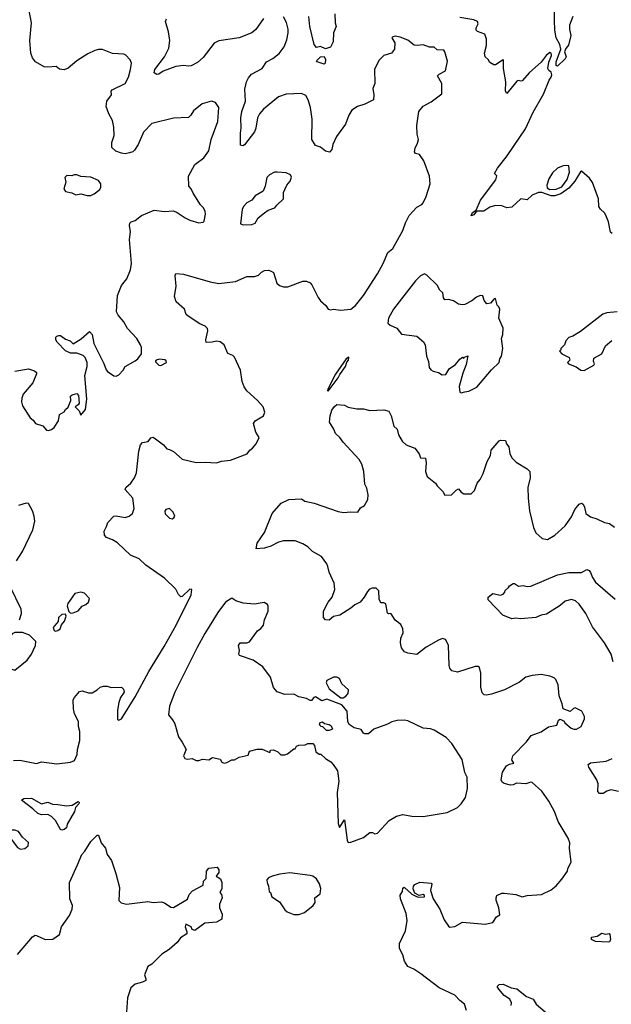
# Model space of a CAD drawing. Extents: x 2057697 to 2160550, y 827490 to 1016834.
# Tile 275 of 509: x 2111313 to 2115979, y 910185 to 917949. Entities that reach past the tile are written whole.
import ezdxf

# ---------------------------------------------------------------- set-up
doc = ezdxf.new("R2010")
doc.units = 0

msp = doc.modelspace()

# ---------------------------------------------------------------- linework, layer by layer
at = {"layer": '0CON20XD'}
for points in [[(2115555, 917581.2), (2115545, 917587.5), (2115545, 917617.5), (2115581.1, 917715), (2115572.1, 917752.1), (2115545, 917804.2), (2115534.7, 917865), (2115531.2, 917945), (2115537.1, 918215)], [(2111275, 915177.5), (2111383.6, 915196.4), (2111429.5, 915179.5), (2111445.9, 915165.9), (2111446.2, 915155), (2111416, 915085), (2111340, 914995), (2111329.2, 914965), (2111328, 914935), (2111334, 914905), (2111395, 914810), (2111419.7, 914789.7), (2111436.7, 914765), (2111495.5, 914745.5), (2111525, 914711.2), (2111540.7, 914709.3), (2111565, 914716.7), (2111585, 914733.3), (2111620, 914785), (2111627.5, 914835), (2111663, 914857), (2111673.3, 914875), (2111696.4, 914893.6), (2111705, 914920), (2111717.5, 914945), (2111715, 914980), (2111728.3, 914991.7), (2111765, 915000), (2111777.5, 914985), (2111782.5, 914925), (2111775, 914912.5), (2111750, 914895), (2111782.5, 914865), (2111795, 914830), (2111833.3, 914875), (2111844, 914955), (2111827, 915143), (2111844.4, 915215), (2111844.4, 915245), (2111830.8, 915285), (2111815, 915300), (2111765, 915320), (2111715, 915318), (2111675, 915337.5), (2111607.5, 915405), (2111597.5, 915425), (2111597.5, 915445), (2111605, 915452.5), (2111620.7, 915459.3), (2111635, 915457.5), (2111675, 915430), (2111710, 915415), (2111735, 915393.8), (2111799.1, 915430.9), (2111865, 915490), (2111886, 915465), (2111897.1, 915395), (2111976.8, 915236.8), (2111995, 915186.7), (2112005, 915174), (2112055, 915141.2), (2112075, 915138.8), (2112095, 915148), (2112129.2, 915185), (2112146.2, 915215), (2112225, 915258), (2112244, 915275), (2112273.8, 915315), (2112274, 915365), (2112266, 915385), (2112235.8, 915435), (2112164.5, 915514.5), (2112135, 915566.2), (2112089.7, 915619.7), (2112075.9, 915645.9), (2112085.8, 915775), (2112116.6, 915853.4), (2112157.5, 915905), (2112187.1, 915975), (2112195.8, 916025), (2112178.8, 916215), (2112188, 916275), (2112179.2, 916325), (2112182.5, 916345), (2112193.3, 916355), (2112225, 916365.7), (2112273.8, 916405), (2112375, 916446), (2112455, 916436.2), (2112525, 916441.2), (2112555, 916428.8), (2112617.5, 916385), (2112655, 916366.7), (2112725, 916346.7), (2112759.3, 916350.7), (2112769.3, 916360.7), (2112777.5, 916415), (2112777, 916437), (2112762.5, 916465), (2112739.3, 916489.3), (2112680.3, 916580.3), (2112665.8, 916615.8), (2112646.7, 916635), (2112643.3, 916715), (2112695, 916808), (2112765, 916860), (2112804.2, 916915), (2112824.2, 917005), (2112875.7, 917145), (2112883.8, 917255), (2112856.7, 917296.7), (2112826.4, 917306.4), (2112752.5, 917285), (2112685, 917230), (2112664.2, 917195), (2112645, 917178), (2112525, 917170.8), (2112355, 917130), (2112289.1, 917060.9), (2112246.4, 916965), (2112219.8, 916920.2), (2112205, 916905.8), (2112179.5, 916899.5), (2112145, 916891.1), (2112115, 916895.5), (2112071.5, 916911.5), (2112040.5, 916940.5), (2112039.1, 916980.9), (2112058.1, 917035), (2112055, 917100), (2112045, 917152.5), (2112015.8, 917205), (2111995.8, 917265), (2112000, 917305), (2112036, 917355), (2112033.8, 917385), (2112041.2, 917395), (2112145, 917444.4), (2112171.2, 917495), (2112188, 917555), (2112193.8, 917605), (2112185, 917632.5), (2112149.3, 917669.3), (2112135, 917676.7), (2112045, 917682), (2111965, 917713.8), (2111935, 917713.8), (2111905, 917706.2), (2111850.3, 917679.7), (2111763.3, 917625), (2111695, 917566.7), (2111665, 917552), (2111628.3, 917558.3), (2111600.7, 917580.7), (2111535, 917572.9), (2111505, 917575.7), (2111436.7, 917615), (2111415, 917646.7), (2111400.8, 917685), (2111394.2, 917785), (2111405.6, 917925), (2111385.7, 918035)], [(2111265, 912108), (2111315, 912108.8), (2111445, 912084), (2111485, 912095.8), (2111605, 912082), (2111715, 912094.2), (2111745, 912106.7), (2111765.6, 912155), (2111768.9, 912195), (2111786.7, 912265), (2111787.5, 912335), (2111777.5, 912375), (2111776.7, 912415), (2111745.7, 912475), (2111738.1, 912515), (2111735.8, 912585), (2111744.5, 912605), (2111785, 912650.6), (2111805.7, 912655.7), (2111855, 912640), (2111885, 912640), (2111925, 912663.3), (2111947.5, 912685), (2111973, 912693), (2112003, 912693), (2112035, 912683.3), (2112115, 912686.2), (2112130.7, 912670.7), (2112136.7, 912645), (2112108.8, 912605), (2112093.8, 912565), (2112083.8, 912505), (2112085, 912430), (2112095, 912424), (2112115, 912435.8), (2112225, 912609.6), (2112332, 912808), (2112452.8, 913005), (2112546.6, 913173.4), (2112665, 913413.1), (2112672, 913455), (2112655, 913459.2), (2112595, 913399.2), (2112585, 913397.5), (2112566.9, 913415), (2112545, 913459.2), (2112454.3, 913544.3), (2112307.7, 913647.7), (2112255, 913696), (2112186.7, 913726.7), (2112085, 913824.3), (2112045, 913848.1), (2111998.8, 913865), (2111982.2, 913885), (2111978.5, 913915), (2111998.4, 913951.6), (2112008, 913985), (2112055, 914032.5), (2112075, 914035.6), (2112145, 914024), (2112177, 914033), (2112203.3, 914055), (2112216.2, 914095), (2112206.2, 914175), (2112146.2, 914245), (2112151.2, 914258.8), (2112188.8, 914295), (2112218.8, 914335), (2112233.8, 914375), (2112253.8, 914545), (2112266.2, 914595), (2112282.5, 914615), (2112327.3, 914622.7), (2112347.5, 914652.5), (2112365, 914656.7), (2112385, 914643.3), (2112446.7, 914595), (2112473.9, 914563.9), (2112495, 914560), (2112525, 914542.5), (2112595, 914484), (2112705, 914456), (2112775, 914459.2), (2112865, 914453.8), (2112905, 914467.5), (2112974.5, 914475.5), (2113107.5, 914525), (2113127.5, 914555), (2113149.3, 914570.7), (2113177.5, 914605), (2113202.5, 914655), (2113176.4, 914696.4), (2113156.7, 914765), (2113170, 914785), (2113235, 914823.8), (2113245.8, 914855), (2113234, 914895), (2113190, 914945), (2113105, 915022.2), (2113083, 915053), (2113066.6, 915096.6), (2113054.6, 915184.6), (2113008.3, 915288.3), (2112995, 915300), (2112955, 915316.2), (2112925.8, 915385), (2112895, 915408), (2112865, 915414), (2112830, 915405), (2112784, 915404), (2112780, 915425), (2112798.1, 915495), (2112794.1, 915514.1), (2112775, 915531.2), (2112735, 915550), (2112640.9, 915610.9), (2112626.7, 915625), (2112613.3, 915665), (2112546.7, 915725), (2112534.2, 915765), (2112547.9, 915847.9), (2112539.3, 915930.7), (2112545, 915946.7), (2112605, 915942), (2112815, 915881.4), (2112885, 915868), (2113015, 915883.8), (2113105, 915923.8), (2113165, 915924), (2113197.5, 915935), (2113221.2, 915958.8), (2113245, 915970.8), (2113275, 915972.5), (2113295.8, 915965.8), (2113313.8, 915953.8), (2113341.2, 915871.2), (2113361.7, 915851.7), (2113395, 915841.4), (2113427, 915843), (2113545, 915888), (2113575, 915886.2), (2113603.6, 915873.6), (2113618.3, 915858.3), (2113667.7, 915757.7), (2113685, 915732.5), (2113727.5, 915695), (2113746.4, 915666.4), (2113765, 915660), (2113785, 915666.7), (2113845, 915658.8), (2113923.9, 915666.1), (2113962, 915695), (2114024.3, 915775), (2114134.3, 915945), (2114180, 916025), (2114215.9, 916114.1), (2114255.8, 916145), (2114335.7, 916285), (2114356.7, 916346.7), (2114384, 916405), (2114445, 916469.2), (2114485, 916491.9), (2114495, 916504), (2114518.9, 916555), (2114550, 916655), (2114544.2, 916715), (2114500.8, 916835), (2114466.7, 916885), (2114435, 916892.5), (2114426.4, 916906.4), (2114431.1, 916935), (2114450.6, 916975), (2114457.5, 917005), (2114447.5, 917045), (2114444.3, 917115), (2114460, 917225), (2114494.2, 917265.8), (2114558.8, 917301.2), (2114643.3, 917365), (2114642.9, 917445), (2114608, 917505), (2114620.6, 917519.4), (2114671.2, 917545), (2114687.5, 917622.5), (2114666.2, 917695), (2114657.1, 917707.1), (2114605, 917710), (2114581.7, 917731.7), (2114545, 917731.2), (2114495, 917750.8), (2114447.5, 917745), (2114425, 917748.1), (2114375, 917788.1), (2114315, 917810.8), (2114275, 917818.8), (2114250, 917810), (2114247.5, 917805), (2114271.9, 917765), (2114268.5, 917715), (2114244.7, 917685.3), (2114184.3, 917665.7), (2114145, 917627.5), (2114111.2, 917555), (2114114, 917445), (2114098.8, 917405), (2114106.7, 917355), (2114103.6, 917316.4), (2114035, 917282.2), (2113976.4, 917263.6), (2113932.9, 917235), (2113908.6, 917195), (2113882.9, 917125), (2113811.7, 917028.3), (2113782.5, 916965), (2113774.2, 916925), (2113756.2, 916905), (2113725, 916911.9), (2113685, 916944.3), (2113647.3, 916957.3), (2113618.1, 917005), (2113619.1, 917165), (2113607.5, 917255), (2113587.8, 917317.8), (2113570.9, 917350.9), (2113536.7, 917366.7), (2113415, 917361.8), (2113355, 917340.6), (2113236.3, 917243.7), (2113205, 917207.5), (2113188.5, 917175), (2113176.3, 917093.7), (2113165.6, 917065), (2113085, 916960.8), (2113074.2, 916954.2), (2113055, 916960), (2113054.5, 917055), (2113061.2, 917095), (2113056.2, 917175), (2113064.7, 917225.3), (2113093.8, 917305), (2113089.3, 917400.7), (2113101.1, 917458.9), (2113118.6, 917491.4), (2113142.3, 917517.7), (2113225, 917563.5), (2113260.5, 917615), (2113308.5, 917641.5), (2113359.2, 917680.8), (2113398.5, 917735), (2113419.6, 917790.4), (2113431.4, 917845), (2113431.4, 917875), (2113416.4, 917926.4), (2113395, 917970)], [(2113235, 917957.5), (2113175, 917870), (2113145, 917844.5), (2113045, 917806.2), (2112885, 917780.9), (2112846, 917764), (2112760.3, 917649.7), (2112715, 917610), (2112665, 917584.2), (2112645, 917581.4), (2112605, 917588), (2112545, 917579.2), (2112445, 917542), (2112411.2, 917518.8), (2112395, 917515.8), (2112375, 917530), (2112377.8, 917555), (2112454.7, 917655.3), (2112488.2, 917725), (2112496.7, 917785), (2112488, 917852), (2112464.2, 917935), (2112472, 917955)], [(2113797.5, 917995), (2113800, 917925), (2113808.8, 917895), (2113789.2, 917845), (2113784.2, 917775), (2113765, 917732), (2113725, 917718.8), (2113685, 917737.5), (2113655, 917730), (2113635, 917752.5), (2113600.6, 917895), (2113593.5, 917975)], [(2115128.8, 917565), (2115130, 917630), (2115125, 917632.5), (2115065, 917592.5), (2115051.7, 917591.7), (2115020.7, 917610.7), (2115007.5, 917635), (2114984.2, 917655), (2114978.8, 917685), (2114995.3, 917744.7), (2114994.4, 917795), (2114982.5, 917835), (2114925, 917854.6), (2114913.3, 917865), (2114913.8, 917885), (2114928.9, 917915), (2114924, 917935), (2114895, 917947.5), (2114784.2, 917965)], [(2115676.7, 917975), (2115650.4, 917905), (2115648.6, 917875), (2115659.2, 917825), (2115641.3, 917748.7), (2115619.4, 917720.6), (2115610.8, 917695), (2115622.5, 917655), (2115615, 917640), (2115555, 917581.2)], [(2113715, 917597.5), (2113660, 917615), (2113653.3, 917625), (2113685, 917656.7), (2113715, 917657.5), (2113726.2, 917635), (2113722.5, 917605), (2113715, 917597.5)], [(2115985, 916263.3), (2115973, 916273), (2115956, 916355), (2115935, 916407.5), (2115926.4, 916426.4), (2115894.5, 916454.5), (2115880.8, 916475), (2115879.2, 916535), (2115832, 916665), (2115808.3, 916698.3), (2115745, 916753.3), (2115735, 916748), (2115691.1, 916675), (2115645, 916620.5), (2115581.2, 916575), (2115535, 916560), (2115505, 916560), (2115430, 916585), (2115405, 916586.7), (2115355, 916563.8), (2115315, 916528.8), (2115265, 916536.7), (2115195, 916471.2), (2115156.1, 916466.1), (2115115, 916481.2), (2115065, 916483.3), (2115020.5, 916469.5), (2114975, 916440), (2114915, 916440), (2114895, 916410), (2114875, 916402.5), (2114885, 916428), (2114913, 916447), (2114948.2, 916525), (2115067.1, 916685), (2115076.7, 916716.7), (2115057.5, 916735), (2115081.7, 916778.3), (2115157.5, 916875), (2115301.3, 917088.7), (2115361.7, 917218.3), (2115445, 917362.5), (2115488.6, 917471.3), (2115505.7, 917495), (2115509.3, 917515), (2115505, 917533.5), (2115487.3, 917547.2), (2115479.7, 917565), (2115486.9, 917613.1), (2115507.2, 917665), (2115505, 917685.7), (2115495, 917689.5), (2115465, 917666.9), (2115425.4, 917614.6), (2115335, 917532.5), (2115275, 917466.7), (2115265, 917463.3), (2115245, 917470), (2115235, 917463.3), (2115155, 917367.5), (2115144.1, 917384.1), (2115147.3, 917457.3), (2115128.8, 917565)], [(2115495, 916610.6), (2115545, 916612.5), (2115588.9, 916631.1), (2115632.3, 916687.7), (2115649.3, 916745), (2115645, 916796.7), (2115625, 916800), (2115600, 916795), (2115555, 916778.6), (2115515, 916741.4), (2115487.3, 916695), (2115469.5, 916645), (2115473.8, 916623.8), (2115495, 916610.6)], [(2111875, 916563.3), (2111900, 916575), (2111945, 916610), (2111953, 916627), (2111953.3, 916655), (2111935, 916680), (2111875, 916706.2), (2111795, 916713.3), (2111763.6, 916726.4), (2111743.6, 916726.4), (2111725, 916717.5), (2111685, 916720), (2111670, 916705), (2111677, 916667), (2111662.5, 916615), (2111675, 916592.5), (2111725, 916582.5), (2111755, 916567.5), (2111795, 916576.7), (2111845, 916563.3), (2111875, 916563.3)], [(2113075, 916330), (2113145, 916333.8), (2113170, 916345), (2113193.3, 916385), (2113245, 916426.7), (2113274.1, 916445.9), (2113326.7, 916465), (2113340, 916485), (2113393.3, 916535), (2113394.2, 916585.8), (2113418.8, 916645), (2113446.2, 916675), (2113457, 916707), (2113450, 916725), (2113415, 916740), (2113345, 916746.7), (2113323.6, 916746.4), (2113282.5, 916725), (2113263.3, 916705), (2113250, 916635), (2113233, 916597), (2113170.7, 916559.3), (2113143.3, 916525), (2113105, 916503.3), (2113077.5, 916475), (2113067, 916453), (2113055, 916340), (2113075, 916330)], [(2114795, 915006.7), (2114825, 915013.3), (2114855, 915020), (2114918.3, 915051.7), (2115035, 915188.8), (2115093.8, 915245), (2115101.2, 915275), (2115114.1, 915295.9), (2115122.5, 915355), (2115114.2, 915435), (2115123.8, 915465), (2115126.7, 915515), (2115093.3, 915595), (2115098.8, 915665), (2115092.5, 915685), (2115078.3, 915698.3), (2115065, 915750), (2115055, 915747.5), (2115026.1, 915713.9), (2114997, 915707), (2114977.5, 915735), (2114965, 915770), (2114945, 915772.5), (2114915, 915760), (2114879.5, 915730.5), (2114825, 915703.3), (2114805, 915700), (2114775, 915706.7), (2114735, 915731.2), (2114695, 915742.5), (2114665, 915740), (2114654.4, 915755), (2114649.2, 915795), (2114625.5, 915815.5), (2114605, 915854), (2114523.8, 915935), (2114505, 915945.7), (2114475, 915927.5), (2114435, 915888.9), (2114305, 915722.5), (2114260.4, 915665), (2114221.4, 915595), (2114217.5, 915555), (2114235, 915540), (2114287.5, 915515), (2114325, 915470), (2114445, 915453.3), (2114497.7, 915407.7), (2114511.2, 915385), (2114522.5, 915295), (2114536.1, 915253.9), (2114542, 915205), (2114555, 915188.8), (2114575, 915176.2), (2114615, 915166.7), (2114645, 915148.8), (2114675, 915150), (2114699.2, 915195), (2114749.3, 915230.7), (2114785, 915272.5), (2114805, 915287.5), (2114815, 915280), (2114821.7, 915288.3), (2114848.3, 915298.3), (2114835, 915230), (2114808.4, 915161.6), (2114780.4, 915055), (2114785, 915012.5), (2114795, 915006.7)], [(2116024.1, 915644.1), (2115945, 915637.1), (2115912.4, 915627.6), (2115735, 915488.8), (2115675, 915453.3), (2115645, 915442.5), (2115620, 915415), (2115610, 915385), (2115580, 915355), (2115580, 915345), (2115570, 915335), (2115590, 915315), (2115646.7, 915285), (2115653.3, 915265), (2115632.5, 915245), (2115642.5, 915235), (2115700.7, 915210.7), (2115740, 915185), (2115765, 915182.5)], [(2115765, 915182.5), (2115842.5, 915225), (2115847.5, 915235), (2115838.8, 915255), (2115840.9, 915279.1), (2115903.3, 915315), (2115934.2, 915375.8), (2115982.1, 915417.9)], [(2112425, 915222.5), (2112470, 915245), (2112468.3, 915258.3), (2112457, 915267), (2112415, 915272.5), (2112390, 915265), (2112383, 915257), (2112385, 915250), (2112410, 915225), (2112425, 915222.5)], [(2113745, 915020), (2113825, 915123.3), (2113838, 915152), (2113883.3, 915215), (2113893, 915247), (2113906.7, 915265), (2113908.3, 915288.3), (2113887.5, 915275), (2113805, 915152.5), (2113743.3, 915035), (2113740, 915025), (2113745, 915020)], [(2114837.5, 910135), (2114822.5, 910185), (2114785, 910213.8), (2114746.3, 910256.3), (2114621.2, 910315), (2114478, 910425), (2114421.8, 910461.8), (2114375, 910482.9), (2114346.9, 910525), (2114334.4, 910574.4), (2114308.8, 910625), (2114308, 910665), (2114357.1, 910765), (2114369.4, 910845), (2114361.7, 910901.7), (2114316.2, 911015), (2114313.3, 911045), (2114332.5, 911075), (2114335, 911100), (2114345, 911107.5), (2114405, 911054.3), (2114436.4, 911036.4), (2114455, 911030), (2114505, 911032.5), (2114507, 911043), (2114495, 911050), (2114465, 911042.5), (2114430.3, 911060.3), (2114416.5, 911095), (2114418.1, 911115), (2114429.5, 911130.5), (2114468.8, 911148.8), (2114558.8, 911138.8), (2114562.5, 911132.5), (2114552.3, 911082.3), (2114574, 911015), (2114626.2, 910935), (2114660.3, 910850.3), (2114695, 910800), (2114705, 910793.3), (2114745, 910798.8), (2114805, 910831.2), (2114985, 910817.5), (2115045, 910830), (2115072.5, 910875), (2115098.8, 910891.2), (2115091.2, 910945), (2115071.2, 911005), (2115070, 911025), (2115076.7, 911043.3), (2115115, 911061.2), (2115135, 911062), (2115225, 911050), (2115275, 911033.1), (2115315, 911041.9), (2115429.1, 911050.9), (2115505, 911088), (2115545, 911120), (2115589.4, 911170.6), (2115633.3, 911235), (2115637.5, 911255), (2115663.3, 911305), (2115648.8, 911415), (2115653, 911457), (2115640, 911495), (2115561.1, 911625), (2115532.2, 911705), (2115485.7, 911785.7), (2115430, 911865), (2115353.9, 911933.9), (2115345, 911936.2), (2115305, 911923.3), (2115232, 911928), (2115205, 911914.3), (2115185, 911912.9), (2115133.8, 911925), (2115118.8, 911935), (2115110, 911955), (2115120.8, 912015), (2115153.3, 912065), (2115175, 912077.5), (2115210, 912085), (2115193.3, 912113.3), (2115201.4, 912145), (2115310, 912255), (2115345.9, 912304.1), (2115425, 912333.3), (2115485, 912373.3), (2115550, 912385), (2115562.5, 912425), (2115575, 912432.5), (2115606.4, 912416.4), (2115612.5, 912405), (2115663.3, 912363.3), (2115683.9, 912353.9), (2115705, 912353.8), (2115742.5, 912375), (2115766.7, 912435), (2115766.7, 912455), (2115746.7, 912495), (2115695, 912522.5), (2115681.7, 912518.3), (2115655, 912492.5), (2115600, 912515), (2115592.5, 912555), (2115567, 912617), (2115560, 912705), (2115542.5, 912745), (2115528.3, 912758.3), (2115495, 912773.3), (2115425.9, 912785.9), (2115355, 912776.2), (2115305, 912763.3), (2115255, 912726), (2115137.5, 912665), (2115035, 912630), (2114995, 912622.5), (2114975.9, 912625.9), (2114960.5, 912640.5), (2114950, 912685), (2114950, 912795), (2114940.7, 912840.7), (2114929.3, 912849.3), (2114905, 912848.8), (2114765, 912804), (2114722.5, 912815), (2114706.2, 912835), (2114700, 912855), (2114695.6, 913015.6), (2114671.2, 913061.2), (2114648.3, 913068.3), (2114615, 913057.1), (2114518.3, 913001.7), (2114445, 912942), (2114375, 912953.6), (2114347.5, 912965), (2114325.6, 912995), (2114316.9, 913035), (2114318.8, 913071.2), (2114338.8, 913115), (2114336.2, 913145), (2114318.8, 913178.8), (2114275, 913212.5), (2114243, 913263), (2114235, 913267.5), (2114225, 913263.3), (2114215, 913270), (2114201.7, 913341.7), (2114185, 913350), (2114165, 913350), (2114155, 913360), (2114148.1, 913378.1), (2114145.5, 913445), (2114125, 913466), (2114094.1, 913465.9), (2114072.7, 913457.3), (2114055, 913440), (2114030.8, 913395), (2113998.8, 913355), (2113955.6, 913334.4), (2113925, 913307.1), (2113837.6, 913252.4), (2113788.1, 913241.9), (2113755, 913213.8), (2113725, 913217.5), (2113710, 913235), (2113710, 913285), (2113746.2, 913355), (2113778.8, 913395), (2113798, 913455), (2113794.2, 913504.2), (2113753.4, 913593.4), (2113744.2, 913635.8), (2113735, 913658), (2113692.5, 913715), (2113622, 913755), (2113585, 913790.8), (2113546.4, 913816.4), (2113485, 913838.6), (2113395, 913839.4), (2113355, 913828.1), (2113295, 913796.7), (2113245, 913780.5), (2113177, 913777), (2113185, 913821.4), (2113243.3, 913905), (2113305, 914054.5), (2113375, 914137.1), (2113436.1, 914163.9), (2113535, 914170), (2113562.7, 914152.7), (2113635, 914137.1), (2113825, 914070.8), (2113867.7, 914062.3), (2113925, 914068), (2113980, 914065), (2114001.7, 914098.3), (2114033.3, 914116.7), (2114058.8, 914165), (2114061.7, 914201.7), (2114051.4, 914255), (2114034.3, 914285), (2114028, 914385), (2114012.5, 914445), (2113989.3, 914479.3), (2113865, 914616.2), (2113838.8, 914655), (2113803.8, 914685), (2113790.7, 914720.7), (2113756, 914775), (2113761.9, 914825), (2113775, 914870), (2113795, 914898.6), (2113815, 914913.8), (2113875, 914909.2), (2113905, 914894), (2113971.2, 914881.2), (2114025, 914881.2), (2114075, 914866.7), (2114185, 914871.2), (2114225, 914862.5), (2114243.8, 914825), (2114264.4, 914744.4), (2114290.7, 914720.7), (2114300, 914675), (2114328.8, 914625), (2114362.5, 914595), (2114429.3, 914569.3), (2114463.8, 914525), (2114475, 914492.5), (2114515, 914490), (2114519.5, 914455), (2114514.5, 914385)], [(2114514.5, 914385), (2114526.1, 914346.1), (2114592.5, 914295), (2114605, 914272.5), (2114649.3, 914229.3), (2114665, 914200), (2114717.7, 914202.3), (2114755, 914240), (2114775, 914250), (2114795, 914222.5), (2114815, 914210), (2114875, 914210), (2114900, 914235), (2114922.5, 914295), (2114946.1, 914323.9), (2114969.5, 914370.5), (2115000, 914465), (2115027, 914513), (2115032.5, 914555), (2115095, 914627.5), (2115105, 914632.5), (2115145, 914630), (2115152.5, 914605), (2115171.7, 914581.7), (2115178, 914528), (2115193.3, 914495), (2115229.5, 914459.5), (2115316.1, 914406.1), (2115337.5, 914385), (2115340, 914335), (2115320.3, 914259.7), (2115322.5, 914175), (2115334.4, 914075), (2115365.6, 913945), (2115385, 913901.2), (2115435, 913858.8), (2115475, 913850.8), (2115532.5, 913885), (2115615, 913956.2), (2115665, 914028), (2115691.4, 914085), (2115725, 914128), (2115745, 914137.5), (2115758, 914128), (2115768.6, 914105), (2115778.8, 914055), (2115815, 914028.8), (2115865, 914013.3), (2115924.2, 913984.2), (2115965.9, 913975.9), (2116005, 913946.7)], [(2111288.8, 913681.2), (2111334, 913755), (2111415.8, 913925), (2111431.9, 913995), (2111427.5, 914035), (2111415.4, 914075.4), (2111382.6, 914132.6), (2111365, 914136.2), (2111305, 914117.5)], [(2112515, 914012.5), (2112529.3, 914020.7), (2112536.1, 914033.9), (2112523.3, 914065), (2112495, 914093.3), (2112465, 914087.5), (2112457, 914073), (2112461.7, 914051.7), (2112495, 914017.5), (2112515, 914012.5)], [(2115992.5, 912885), (2115979.1, 912945), (2115924.7, 913034.7), (2115830.1, 913160.1), (2115778.2, 913265), (2115725, 913339.2), (2115697.5, 913365), (2115665, 913376.7), (2115615, 913364.5), (2115575, 913330.6), (2115467.8, 913262.2), (2115425, 913253.3), (2115385, 913234.2), (2115265, 913224.2), (2115225, 913230), (2115195, 913223.3), (2115123.8, 913253.8), (2115007.5, 913375), (2115006.7, 913395), (2115045, 913422.9), (2115105, 913410), (2115125, 913417.5), (2115140, 913435), (2115141.7, 913448.3), (2115169.3, 913470.7), (2115177.5, 913485), (2115205, 913502.5), (2115215, 913502.5), (2115247, 913483), (2115285, 913486.2), (2115315, 913478.8), (2115345, 913480.8), (2115555, 913570.8), (2115645, 913590), (2115745, 913590), (2115785, 913612), (2115805, 913604), (2115815, 913590), (2115830, 913550), (2115855, 913512.5), (2116009.8, 913379.8)], [(2111312.5, 913215), (2111327.5, 913265), (2111325, 913300), (2111237.9, 913477.9)], [(2111715, 913270), (2111735, 913272.5), (2111775, 913287.5), (2111806.1, 913323.9), (2111835, 913336.7), (2111856.7, 913355), (2111863.3, 913385), (2111825, 913427.5), (2111795, 913433.3), (2111747.5, 913425), (2111693.9, 913346.1), (2111687.5, 913325), (2111701.7, 913281.7), (2111715, 913270)], [(2113905, 911460), (2113925, 911463.3), (2114025, 911498.8), (2114075, 911539.2), (2114095, 911540), (2114115, 911528.8), (2114135, 911533.8), (2114227.1, 911632.9), (2114285, 911669.2), (2114335, 911680), (2114405, 911668.8), (2114495, 911666), (2114685, 911696.2), (2114765, 911737.5), (2114795.9, 911764.1), (2114830, 911815), (2114846, 911885), (2114841.2, 911975), (2114823, 912013), (2114803.3, 912115), (2114721.7, 912241.7), (2114677.3, 912287.3), (2114582.5, 912345), (2114554.1, 912355.9), (2114495, 912360.8), (2114375, 912420), (2114345, 912426), (2114291.4, 912421.4), (2114246.9, 912413.1), (2114215, 912394), (2114106.4, 912353.6), (2114065, 912317.5), (2114035, 912317.5), (2114023.6, 912323.6), (2114005, 912352.5), (2113950, 912365), (2113911.2, 912391.2), (2113901.2, 912415), (2113896, 912495), (2113855, 912546.2), (2113735, 912590), (2113695, 912577.5), (2113645, 912610), (2113632.5, 912605), (2113615, 912580), (2113605, 912580), (2113576.4, 912596.4), (2113515, 912610), (2113475, 912630), (2113405, 912626.7), (2113345, 912648), (2113315, 912683.3), (2113290, 912765), (2113229.6, 912845), (2113155, 912899.1), (2113047.5, 912935), (2113042.5, 912945), (2113046, 912975), (2113040, 913015), (2113052.5, 913035), (2113105.7, 913034.3), (2113125, 913042), (2113190, 913130), (2113215, 913148.6), (2113235.7, 913175), (2113242.7, 913217.3), (2113272.5, 913285), (2113272.5, 913325), (2113267, 913337), (2113241.7, 913351.7), (2113165, 913340), (2113075, 913348.8), (2113017.5, 913365), (2112985, 913388), (2112937.5, 913355), (2112875, 913273.4), (2112772.5, 913107.5), (2112713, 912997), (2112536, 912645), (2112494.7, 912535), (2112487.7, 912467.7), (2112518.8, 912428.8), (2112536.2, 912395), (2112566.7, 912295), (2112595, 912252.5), (2112626.7, 912195), (2112606.2, 912145), (2112615, 912123.3), (2112635, 912116.7), (2112673, 912123), (2112705, 912107.5), (2112725, 912107.5), (2112755, 912117.5), (2112805, 912112.5), (2112835, 912130), (2112895, 912117.5), (2112907.5, 912095), (2112925, 912086.7), (2112947.7, 912092.3), (2112985, 912113.3), (2113006.4, 912113.6), (2113045, 912132.5), (2113115, 912150), (2113125, 912180), (2113185, 912197.5), (2113225, 912197.5), (2113285, 912170), (2113291.7, 912188.3), (2113315, 912190), (2113350, 912175), (2113373, 912153), (2113405, 912152.5), (2113425, 912160), (2113475, 912200), (2113485, 912200), (2113495, 912220), (2113515, 912227.5), (2113565, 912230), (2113585, 912240), (2113625, 912240), (2113637.5, 912225), (2113647.5, 912175), (2113675, 912157.5), (2113687, 912157), (2113725, 912122.5), (2113766.4, 912096.4), (2113786.4, 912076.4), (2113820, 912025), (2113830.5, 911945), (2113818.1, 911855), (2113825, 911610), (2113835, 911580), (2113875, 911640), (2113895, 911480), (2113905, 911460)], [(2111595, 913127.5), (2111615, 913132.5), (2111632.5, 913145), (2111643, 913177), (2111667.5, 913205), (2111680, 913245), (2111675, 913260), (2111645, 913257.5), (2111620, 913235), (2111617, 913203), (2111577.5, 913155), (2111585, 913132.5), (2111595, 913127.5)], [(2111211.7, 912818.3), (2111235, 912832.5), (2111275, 912820), (2111371.7, 912898.3), (2111406.7, 912945), (2111436.7, 913015), (2111440, 913045), (2111390, 913095), (2111335, 913117.5), (2111275, 913117.5), (2111252.5, 913105), (2111240, 913085), (2111245.8, 913035), (2111241.2, 913015), (2111195, 912940), (2111186.2, 912885), (2111190, 912825), (2111211.7, 912818.3)], [(2113845, 912600), (2113865, 912602.5), (2113886.4, 912613.6), (2113903.3, 912635), (2113906, 912665), (2113855, 912712.5), (2113835, 912752.5), (2113815, 912763.3), (2113787, 912763), (2113735, 912737.5), (2113730.7, 912720.7), (2113753, 912673), (2113845, 912600)], [(2113733, 912343), (2113705, 912372.5), (2113690, 912375), (2113678.3, 912388.3), (2113683.6, 912406.4), (2113701.7, 912411.7), (2113718.3, 912398.3), (2113755, 912390), (2113769.3, 912379.3), (2113780, 912355), (2113755, 912343.3), (2113733, 912343)], [(2116035, 911863.3), (2115975, 911876), (2115944.1, 911865.9), (2115915, 911846.2), (2115885, 911846.7), (2115872.9, 911862.9), (2115875.9, 911924.1), (2115865.8, 911955), (2115801.2, 912055), (2115796.2, 912075), (2115815, 912088.6), (2115938.3, 912101.7), (2115986.7, 912123.3)], [(2111645, 911558.1), (2111635, 911564.2), (2111595.6, 911635), (2111565, 911666.4), (2111535, 911681.8), (2111485, 911679.4), (2111455, 911689.4), (2111417.1, 911727.1), (2111326.2, 911795), (2111345, 911806.9), (2111405, 911808.8), (2111485, 911764.4), (2111535, 911778), (2111572, 911762), (2111615, 911761.4), (2111685, 911748.6), (2111725.8, 911754.2), (2111775, 911784), (2111782.5, 911775), (2111778.5, 911765), (2111752.9, 911737.1), (2111745.3, 911705), (2111688.4, 911605), (2111682.2, 911575), (2111665, 911562.2), (2111645, 911558.1)], [(2111318.3, 911408.3), (2111355, 911413.8), (2111378.8, 911435), (2111381.7, 911461.7), (2111335, 911503.3), (2111305, 911546.2), (2111275, 911557.5), (2111225, 911558), (2111161.7, 911548.3), (2111160, 911535), (2111246.4, 911486.4), (2111295, 911420), (2111318.3, 911408.3)], [(2111295, 910578.1), (2111415, 910717.8), (2111435, 910729.2), (2111445, 910728), (2111515, 910694.3), (2111575, 910699.2), (2111628, 910735), (2111642.9, 910795), (2111706.5, 910885), (2111727.7, 910935), (2111730.4, 910965), (2111707.5, 911017.5), (2111706.9, 911145), (2111768.1, 911285), (2111803.6, 911366.4), (2111827.7, 911392.3), (2111875, 911468.7), (2111925, 911517.5), (2111935, 911518.8), (2111955, 911456.7), (2111988.8, 911415), (2112003.8, 911365), (2112037.9, 911317.9), (2112072.5, 911215), (2112099.2, 911105), (2112095, 911002.5), (2112114.1, 910984.1), (2112155, 910973.8), (2112325, 910994), (2112365, 910988), (2112431.7, 910991.7), (2112455, 910983.8), (2112505, 910950), (2112525, 910946.7), (2112636.7, 911013.3), (2112650.7, 911049.3), (2112675, 911079.2), (2112760, 911125), (2112762.5, 911155), (2112783.3, 911176.7), (2112785.8, 911235), (2112805, 911257.5), (2112870, 911265), (2112882.5, 911245), (2112883.3, 911225), (2112862.5, 911195), (2112897.5, 911175)], [(2113515, 910892.5), (2113560.7, 910909.3), (2113627.5, 910965), (2113643, 910987), (2113640, 911025), (2113683.3, 911055), (2113688.3, 911098.3), (2113678.8, 911135), (2113655, 911173.3), (2113625.7, 911195.7), (2113605, 911201.2), (2113445, 911222.5), (2113365, 911211.2), (2113305, 911196.2), (2113275, 911181.2), (2113262.9, 911165), (2113264.2, 911145), (2113276, 911115), (2113280, 911075), (2113290, 911065), (2113302.5, 911032.5), (2113361.7, 910991.7), (2113405, 910930), (2113423.9, 910913.9), (2113475, 910892.5), (2113515, 910892.5)], [(2112897.5, 911175), (2112906.2, 911145), (2112906.7, 911095), (2112892.5, 911065), (2112905, 911050), (2112910, 911025), (2112888.8, 910975), (2112888, 910945), (2112908.8, 910895), (2112907.5, 910855), (2112865, 910832), (2112772.5, 910825), (2112695, 910766.7), (2112673.6, 910773.6), (2112665, 910796.7), (2112623.6, 910816.4), (2112619.2, 910795), (2112632.5, 910755), (2112630.8, 910739.2), (2112581.7, 910708.3), (2112555, 910672), (2112492.4, 910617.6), (2112435, 910580), (2112355, 910501.2), (2112325, 910483.3), (2112296.4, 910416.4), (2112308.8, 910385), (2112307.7, 910372.3), (2112282.1, 910357.9), (2112225, 910344.3), (2112190.8, 910315), (2112164.4, 910235), (2112154.6, 910125)], [(2115955, 910673.8), (2115855, 910680), (2115823.3, 910695), (2115822.5, 910715), (2115867, 910723), (2115905, 910746.7), (2115935, 910737.5), (2115961.7, 910741.7), (2115967.5, 910735), (2115972.5, 910695), (2115965, 910677.5), (2115955, 910673.8)], [(2115188.8, 910175), (2115192.5, 910195), (2115178, 910225), (2115133.3, 910253.3), (2115092.5, 910305), (2115080, 910325), (2115095, 910340), (2115125, 910342.5), (2115190, 910315), (2115235, 910306.2), (2115310, 910245), (2115363.8, 910225), (2115385.5, 910185.5), (2115475, 910109.2)]]:
    msp.add_lwpolyline(points, dxfattribs=at)

doc.saveas('drawing.dxf')
